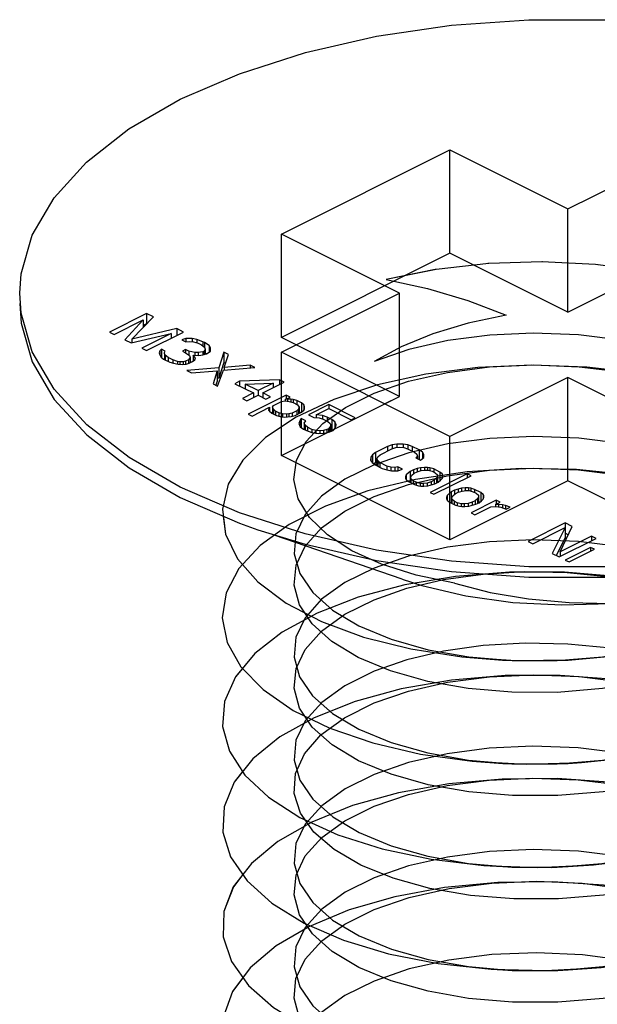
# Paper-space layout '005_EXP_CORICANT_PE_DRAWING_3_1' of a CAD drawing. Header units: millimetres. Extents: x 6 to 413, y 7 to 290.
# Tile 339 of 362: x 220.988 to 221.425, y 283.216 to 283.959. Entities that reach past the tile are written whole.
import ezdxf

# ---------------------------------------------------------------- set-up
doc = ezdxf.new("R2010")
doc.units = ezdxf.units.MM
doc.header["$LTSCALE"] = 23.1
doc.layers.get('0').update_dxf_attribs({"linetype": 'CONTINUOUS'})
doc.layers.add('124100000694A_M3X4P5_C_NI_BL15', color=7, linetype='CONTINUOUS')

# ---------------------------------------------------------------- blocks, each defined once
blk = doc.blocks.new('124100000694A_M3X4P5_C_NI_BL15', base_point=(221.4025, 283.4537))
at = {"layer": '124100000694A_M3X4P5_C_NI_BL15', "color": 7, "linetype": 'Continuous'}
for p, q in [((221.18612, 283.79737), (221.3134, 283.86101)), ((221.3134, 283.78306), (221.3134, 283.86101)), ((221.3134, 283.86101), (221.4025, 283.81646)), ((221.4025, 283.81646), (221.49159, 283.86101)), ((221.4025, 283.73852), (221.4025, 283.81646)), ((221.27522, 283.75282), (221.18612, 283.79737)), ((221.3134, 283.78306), (221.26407, 283.7584)), ((221.4025, 283.73852), (221.3134, 283.78306)), ((221.4025, 283.73852), (221.49159, 283.78306)), ((220.98958, 283.73788), (220.9885, 283.75282)), ((221.18612, 283.70827), (221.27522, 283.75282)), ((221.27522, 283.67488), (221.27522, 283.75282)), ((221.0843, 283.73755), (221.0563, 283.72355)), ((221.0598, 283.72179), (221.08184, 283.73282)), ((221.08184, 283.73282), (221.06797, 283.71771)), ((221.07328, 283.71803), (221.08955, 283.73492)), ((221.08184, 283.73282), (221.08184, 283.72692)), ((221.0843, 283.73755), (221.0843, 283.72975)), ((221.08955, 283.73492), (221.0843, 283.73755)), ((221.10705, 283.72617), (221.07328, 283.71803)), ((221.0843, 283.72975), (221.08184, 283.72852)), ((221.08448, 283.72966), (221.0843, 283.72975)), ((221.10705, 283.72617), (221.10705, 283.72092)), ((221.1123, 283.72355), (221.10705, 283.72617)), ((221.0563, 283.72355), (221.0598, 283.72179)), ((221.06797, 283.71771), (221.07263, 283.71538)), ((221.07263, 283.71538), (221.10284, 283.72232)), ((221.07328, 283.71803), (221.07328, 283.71553)), ((221.10284, 283.72232), (221.0808, 283.71129)), ((221.0843, 283.70954), (221.1123, 283.72355)), ((221.10284, 283.72232), (221.10284, 283.71882)), ((221.11396, 283.71854), (221.111, 283.71764)), ((221.111, 283.71764), (221.11391, 283.71618)), ((221.11868, 283.71857), (221.11396, 283.71854)), ((221.11396, 283.71854), (221.11396, 283.71618)), ((221.11868, 283.71857), (221.11868, 283.71622)), ((221.12221, 283.718), (221.11868, 283.71857)), ((221.12221, 283.718), (221.12221, 283.71542)), ((221.12689, 283.71625), (221.12221, 283.718)), ((221.0808, 283.71129), (221.0843, 283.70954)), ((221.09552, 283.71049), (221.09432, 283.7093)), ((221.09552, 283.71049), (221.09552, 283.70459)), ((221.09844, 283.70903), (221.09552, 283.71049)), ((221.11379, 283.71029), (221.11141, 283.7091)), ((221.11379, 283.71029), (221.11379, 283.70793)), ((221.11612, 283.70912), (221.11379, 283.71029)), ((221.11391, 283.71618), (221.11687, 283.7165)), ((221.11687, 283.7165), (221.11981, 283.71622)), ((221.11981, 283.71622), (221.12332, 283.71506)), ((221.12332, 283.71506), (221.12566, 283.71389)), ((221.12566, 283.71389), (221.12798, 283.71213)), ((221.12689, 283.71625), (221.12689, 283.71296)), ((221.12805, 283.71567), (221.12689, 283.71625)), ((221.12854, 283.71066), (221.12792, 283.70918)), ((221.12798, 283.71213), (221.12854, 283.71066)), ((221.12805, 283.71567), (221.12805, 283.71213)), ((221.13154, 283.71333), (221.12805, 283.71567)), ((221.12854, 283.71066), (221.12854, 283.7068)), ((221.13154, 283.71333), (221.13154, 283.70831)), ((221.13268, 283.71157), (221.13154, 283.71333)), ((221.13263, 283.70921), (221.13268, 283.71157)), ((221.09432, 283.7093), (221.0937, 283.70783)), ((221.0937, 283.70783), (221.09425, 283.70635)), ((221.09425, 283.70635), (221.0954, 283.70459)), ((221.09432, 283.7093), (221.09432, 283.70635)), ((221.0954, 283.70459), (221.09713, 283.70313)), ((221.09713, 283.70313), (221.1018, 283.70079)), ((221.0978, 283.70696), (221.09783, 283.70814)), ((221.0978, 283.70696), (221.0978, 283.70279)), ((221.09838, 283.70608), (221.0978, 283.70696)), ((221.09783, 283.70814), (221.09844, 283.70903)), ((221.09838, 283.70608), (221.09838, 283.70251)), ((221.1007, 283.70433), (221.09838, 283.70608)), ((221.1007, 283.70433), (221.1007, 283.70135)), ((221.1042, 283.70257), (221.1007, 283.70433)), ((221.11141, 283.7091), (221.11374, 283.70793)), ((221.11374, 283.70793), (221.11665, 283.70588)), ((221.1172, 283.70441), (221.11599, 283.70264)), ((221.11612, 283.70912), (221.11612, 283.70625)), ((221.12082, 283.70797), (221.11612, 283.70912)), ((221.11665, 283.70588), (221.1172, 283.70441)), ((221.1172, 283.70441), (221.1172, 283.70033)), ((221.1196, 283.70619), (221.1196, 283.70175)), ((221.12132, 283.70414), (221.1196, 283.70619)), ((221.1196, 283.70619), (221.12372, 283.70592)), ((221.1207, 283.70266), (221.12132, 283.70414)), ((221.12317, 283.70798), (221.12082, 283.70797)), ((221.12082, 283.70797), (221.12082, 283.70619)), ((221.12672, 283.70859), (221.12317, 283.70798)), ((221.12317, 283.70798), (221.12317, 283.70592)), ((221.12372, 283.70592), (221.12667, 283.70623)), ((221.12667, 283.70623), (221.12964, 283.70713)), ((221.12792, 283.70918), (221.12672, 283.70859)), ((221.12672, 283.70859), (221.12672, 283.70623)), ((221.12792, 283.70918), (221.12792, 283.70661)), ((221.12931, 283.70703), (221.12854, 283.70755)), ((221.12964, 283.70713), (221.13083, 283.70773)), ((221.13083, 283.70773), (221.13263, 283.70921)), ((221.14264, 283.70838), (221.13885, 283.69657)), ((221.14264, 283.70838), (221.14264, 283.70058)), ((221.14614, 283.70663), (221.14264, 283.70838)), ((221.14298, 283.69688), (221.14614, 283.70663)), ((221.3134, 283.64463), (221.18612, 283.70827)), ((221.1018, 283.70079), (221.10473, 283.69993)), ((221.1042, 283.70257), (221.1042, 283.70008)), ((221.10771, 283.70141), (221.1042, 283.70257)), ((221.10473, 283.69993), (221.10826, 283.69935)), ((221.10771, 283.70141), (221.10771, 283.69935)), ((221.10947, 283.70113), (221.10771, 283.70141)), ((221.10826, 283.69935), (221.1112, 283.69907)), ((221.11183, 283.70114), (221.10947, 283.70113)), ((221.10947, 283.70113), (221.10947, 283.69935)), ((221.1112, 283.69907), (221.11415, 283.69939)), ((221.1136, 283.70145), (221.11183, 283.70114)), ((221.11183, 283.70114), (221.11183, 283.69907)), ((221.11599, 283.70264), (221.1136, 283.70145)), ((221.1136, 283.70145), (221.1136, 283.69939)), ((221.11415, 283.69939), (221.11652, 283.69999)), ((221.13885, 283.69657), (221.11463, 283.69438)), ((221.11599, 283.70264), (221.11599, 283.69999)), ((221.11652, 283.69999), (221.1189, 283.70118)), ((221.11819, 283.70082), (221.1172, 283.70106)), ((221.1189, 283.70118), (221.1207, 283.70266)), ((221.14264, 283.70058), (221.13885, 283.68877)), ((221.13885, 283.69657), (221.13885, 283.68877)), ((221.14235, 283.69482), (221.16597, 283.69671)), ((221.14397, 283.69992), (221.14264, 283.70058)), ((221.16247, 283.69846), (221.14298, 283.69688)), ((221.14298, 283.69688), (221.14298, 283.69482)), ((221.16247, 283.69846), (221.16247, 283.69643)), ((221.16597, 283.69671), (221.16247, 283.69846)), ((221.11463, 283.69438), (221.11813, 283.69263)), ((221.11813, 283.69263), (221.13762, 283.6942)), ((221.13762, 283.6942), (221.13447, 283.68446)), ((221.13762, 283.6942), (221.13762, 283.68641)), ((221.13885, 283.68877), (221.13762, 283.68866)), ((221.13797, 283.68271), (221.14235, 283.69482)), ((221.4025, 283.68918), (221.3134, 283.64463)), ((221.49159, 283.64463), (221.4025, 283.68918)), ((221.13447, 283.68446), (221.13797, 283.68271)), ((221.13762, 283.68641), (221.13664, 283.68337)), ((221.15455, 283.68633), (221.15098, 283.68455)), ((221.15098, 283.68455), (221.16498, 283.67755)), ((221.18464, 283.68738), (221.15455, 283.68633)), ((221.15455, 283.68633), (221.15455, 283.68276)), ((221.15864, 283.68429), (221.17987, 283.68499)), ((221.15864, 283.68429), (221.15864, 283.68072)), ((221.16855, 283.67933), (221.15864, 283.68429)), ((221.17987, 283.68499), (221.16855, 283.67933)), ((221.17205, 283.67758), (221.18814, 283.68563)), ((221.17987, 283.68499), (221.17987, 283.68149)), ((221.18464, 283.68738), (221.18464, 283.68388)), ((221.18814, 283.68563), (221.18464, 283.68738)), ((221.16498, 283.67755), (221.15664, 283.67338)), ((221.15664, 283.67338), (221.16014, 283.67163)), ((221.16014, 283.67163), (221.16848, 283.6758)), ((221.1897, 283.67591), (221.16111, 283.66161)), ((221.16498, 283.67755), (221.16498, 283.67405)), ((221.16848, 283.6758), (221.17431, 283.67288)), ((221.16855, 283.67933), (221.16855, 283.6758)), ((221.17205, 283.67758), (221.17205, 283.67401)), ((221.17789, 283.67467), (221.17205, 283.67758)), ((221.17431, 283.67288), (221.17789, 283.67467)), ((221.18904, 283.67266), (221.19262, 283.67445)), ((221.1897, 283.67591), (221.1897, 283.67299)), ((221.19262, 283.67445), (221.1897, 283.67591)), ((221.26407, 283.6693), (221.27522, 283.67488)), ((221.16402, 283.66015), (221.17713, 283.6667)), ((221.17652, 283.66582), (221.1765, 283.66464)), ((221.17713, 283.6667), (221.17652, 283.66582)), ((221.17713, 283.6667), (221.17713, 283.66376)), ((221.17949, 283.66672), (221.18011, 283.66819)), ((221.17949, 283.66672), (221.17949, 283.66195)), ((221.18005, 283.66525), (221.17949, 283.66672)), ((221.18011, 283.66819), (221.18607, 283.67117)), ((221.18607, 283.67117), (221.18902, 283.67148)), ((221.18902, 283.67148), (221.19196, 283.6712)), ((221.19082, 283.67297), (221.18904, 283.67266)), ((221.18904, 283.67266), (221.18904, 283.67148)), ((221.19318, 283.67298), (221.19082, 283.67297)), ((221.19082, 283.67297), (221.19082, 283.6712)), ((221.19196, 283.6712), (221.19489, 283.67033)), ((221.19318, 283.67298), (221.19318, 283.67084)), ((221.19494, 283.67269), (221.19318, 283.67298)), ((221.19489, 283.67033), (221.19839, 283.66858)), ((221.19494, 283.67269), (221.19494, 283.67033)), ((221.19787, 283.67182), (221.19494, 283.67269)), ((221.19787, 283.67182), (221.19787, 283.66885)), ((221.20137, 283.67007), (221.19787, 283.67182)), ((221.19839, 283.66858), (221.19953, 283.66682)), ((221.19953, 283.66682), (221.19891, 283.66535)), ((221.19953, 283.66682), (221.19953, 283.66216)), ((221.20137, 283.67007), (221.20137, 283.663)), ((221.20311, 283.66861), (221.20137, 283.67007)), ((221.20311, 283.66861), (221.20311, 283.66448)), ((221.20367, 283.66714), (221.20311, 283.66861)), ((221.20363, 283.66537), (221.20367, 283.66714)), ((221.22197, 283.66871), (221.20648, 283.66096)), ((221.21238, 283.66099), (221.22191, 283.66576)), ((221.22191, 283.66576), (221.23883, 283.6573)), ((221.22197, 283.66871), (221.22197, 283.66576)), ((221.24181, 283.65879), (221.22197, 283.66871)), ((221.16111, 283.66161), (221.16402, 283.66015)), ((221.1765, 283.66464), (221.17707, 283.66376)), ((221.17707, 283.66376), (221.1788, 283.66229)), ((221.17949, 283.66301), (221.17866, 283.66259)), ((221.1788, 283.66229), (221.1823, 283.66054)), ((221.18005, 283.66525), (221.18005, 283.66167)), ((221.18178, 283.66378), (221.18005, 283.66525)), ((221.18178, 283.66378), (221.18178, 283.6608)), ((221.18412, 283.66261), (221.18178, 283.66378)), ((221.1823, 283.66054), (221.18523, 283.65967)), ((221.18412, 283.66261), (221.18412, 283.66)), ((221.18705, 283.66175), (221.18412, 283.66261)), ((221.18523, 283.65967), (221.18818, 283.65939)), ((221.18705, 283.66175), (221.18705, 283.65939)), ((221.18999, 283.66147), (221.18705, 283.66175)), ((221.18818, 283.65939), (221.19349, 283.65972)), ((221.19176, 283.66177), (221.18999, 283.66147)), ((221.18999, 283.66147), (221.18999, 283.6595)), ((221.19413, 283.66237), (221.19176, 283.66177)), ((221.19176, 283.66177), (221.19176, 283.65961)), ((221.19349, 283.65972), (221.19645, 283.66062)), ((221.19771, 283.66416), (221.19413, 283.66237)), ((221.19413, 283.66237), (221.19413, 283.65991)), ((221.19645, 283.66062), (221.20122, 283.663)), ((221.19891, 283.66535), (221.19771, 283.66416)), ((221.19771, 283.66416), (221.19771, 283.66124)), ((221.19891, 283.66535), (221.19891, 283.66185)), ((221.20058, 283.66268), (221.19953, 283.6632)), ((221.20112, 283.65828), (221.19991, 283.65651)), ((221.20112, 283.65828), (221.20112, 283.65154)), ((221.20462, 283.65653), (221.20112, 283.65828)), ((221.20122, 283.663), (221.20302, 283.66448)), ((221.20302, 283.66448), (221.20363, 283.66537)), ((221.20648, 283.66096), (221.21057, 283.65892)), ((221.21057, 283.65892), (221.21469, 283.65865)), ((221.21238, 283.66099), (221.21238, 283.6588)), ((221.21708, 283.66043), (221.21238, 283.66099)), ((221.21469, 283.65865), (221.21762, 283.65778)), ((221.21708, 283.66043), (221.21708, 283.65794)), ((221.2206, 283.65927), (221.21708, 283.66043)), ((221.2206, 283.65927), (221.2206, 283.65629)), ((221.2241, 283.65752), (221.2206, 283.65927)), ((221.23883, 283.6573), (221.24181, 283.65879)), ((221.19991, 283.65651), (221.19927, 283.65444)), ((221.19927, 283.65444), (221.2004, 283.65209)), ((221.19991, 283.65651), (221.19991, 283.65312)), ((221.2004, 283.65209), (221.20272, 283.65033)), ((221.20341, 283.65476), (221.20462, 283.65653)), ((221.20341, 283.65476), (221.20341, 283.64999)), ((221.20396, 283.65329), (221.20341, 283.65476)), ((221.20396, 283.65329), (221.20396, 283.64971)), ((221.2057, 283.65182), (221.20396, 283.65329)), ((221.2057, 283.65182), (221.2057, 283.64884)), ((221.2092, 283.65007), (221.2057, 283.65182)), ((221.21762, 283.65778), (221.22112, 283.65603)), ((221.22112, 283.65603), (221.22285, 283.65457)), ((221.22279, 283.65162), (221.22159, 283.65043)), ((221.22341, 283.65309), (221.22279, 283.65162)), ((221.22279, 283.65162), (221.22279, 283.64808)), ((221.22285, 283.65457), (221.22341, 283.65309)), ((221.22341, 283.65309), (221.22341, 283.64843)), ((221.2241, 283.65752), (221.2241, 283.64973)), ((221.22642, 283.65576), (221.2241, 283.65752)), ((221.2251, 283.64927), (221.22691, 283.65134)), ((221.22642, 283.65576), (221.22642, 283.65078)), ((221.22755, 283.65341), (221.22642, 283.65576)), ((221.22691, 283.65134), (221.22755, 283.65341)), ((221.20272, 283.65033), (221.20622, 283.64858)), ((221.20622, 283.64858), (221.20974, 283.64742)), ((221.2092, 283.65007), (221.2092, 283.6476)), ((221.21213, 283.6492), (221.2092, 283.65007)), ((221.20974, 283.64742), (221.21444, 283.64686)), ((221.21213, 283.6492), (221.21213, 283.64713)), ((221.21507, 283.64892), (221.21213, 283.6492)), ((221.21444, 283.64686), (221.21857, 283.64717)), ((221.21803, 283.64923), (221.21507, 283.64892)), ((221.21507, 283.64892), (221.21507, 283.64686)), ((221.2204, 283.64984), (221.21803, 283.64923)), ((221.21803, 283.64923), (221.21803, 283.64717)), ((221.21857, 283.64717), (221.22272, 283.64808)), ((221.22159, 283.65043), (221.2204, 283.64984)), ((221.2204, 283.64984), (221.2204, 283.64757)), ((221.22159, 283.65043), (221.22159, 283.64783)), ((221.22272, 283.64808), (221.2251, 283.64927)), ((221.2241, 283.64973), (221.22341, 283.65007)), ((221.22486, 283.64915), (221.2241, 283.64973)), ((221.26611, 283.63711), (221.25717, 283.63264)), ((221.26967, 283.63831), (221.26611, 283.63711)), ((221.26611, 283.63711), (221.26611, 283.63361)), ((221.26961, 283.63536), (221.27258, 283.63626)), ((221.27322, 283.63891), (221.26967, 283.63831)), ((221.26967, 283.63831), (221.26967, 283.63536)), ((221.27258, 283.63626), (221.27553, 283.63657)), ((221.27794, 283.63894), (221.27322, 283.63891)), ((221.27322, 283.63891), (221.27322, 283.63626)), ((221.27553, 283.63657), (221.27847, 283.63629)), ((221.27794, 283.63894), (221.27794, 283.63629)), ((221.28146, 283.63837), (221.27794, 283.63894)), ((221.27847, 283.63629), (221.2814, 283.63542)), ((221.28146, 283.63837), (221.28146, 283.63542)), ((221.28498, 283.63721), (221.28146, 283.63837)), ((221.28498, 283.63721), (221.28498, 283.63363)), ((221.29023, 283.63458), (221.28498, 283.63721)), ((221.25356, 283.62908), (221.25351, 283.62673)), ((221.25478, 283.63086), (221.25356, 283.62908)), ((221.25356, 283.62908), (221.25356, 283.62673)), ((221.25717, 283.63264), (221.25478, 283.63086)), ((221.25478, 283.63086), (221.25478, 283.62496)), ((221.25717, 283.63264), (221.25717, 283.62485)), ((221.25825, 283.62793), (221.25887, 283.62941)), ((221.25887, 283.62941), (221.26067, 283.63089)), ((221.26067, 283.63089), (221.26961, 283.63536)), ((221.2814, 283.63542), (221.28665, 283.63279)), ((221.28665, 283.63279), (221.28839, 283.63133)), ((221.28895, 283.62986), (221.28774, 283.62867)), ((221.28774, 283.62867), (221.29124, 283.62692)), ((221.28839, 283.63133), (221.28895, 283.62986)), ((221.28895, 283.62986), (221.28895, 283.62807)), ((221.29023, 283.63458), (221.29023, 283.62743)), ((221.29255, 283.63283), (221.29023, 283.63458)), ((221.29124, 283.62692), (221.29364, 283.62871)), ((221.29255, 283.63283), (221.29255, 283.62789)), ((221.29369, 283.63106), (221.29255, 283.63283)), ((221.29364, 283.62871), (221.29369, 283.63106)), ((221.25351, 283.62673), (221.25465, 283.62496)), ((221.25465, 283.62496), (221.25698, 283.62321)), ((221.25717, 283.62485), (221.25598, 283.62396)), ((221.25698, 283.62321), (221.26223, 283.62058)), ((221.25825, 283.62539), (221.25717, 283.62485)), ((221.25825, 283.62793), (221.25825, 283.62257)), ((221.25881, 283.62646), (221.25825, 283.62793)), ((221.25881, 283.62646), (221.25881, 283.62229)), ((221.26055, 283.62499), (221.25881, 283.62646)), ((221.26055, 283.62499), (221.26055, 283.62142)), ((221.2658, 283.62237), (221.26055, 283.62499)), ((221.2658, 283.62237), (221.2658, 283.61942)), ((221.26873, 283.6215), (221.2658, 283.62237)), ((221.26873, 283.6215), (221.26873, 283.61885)), ((221.27167, 283.62122), (221.26873, 283.6215)), ((221.27404, 283.62182), (221.27167, 283.62122)), ((221.27167, 283.62122), (221.27167, 283.61886)), ((221.27404, 283.62182), (221.27404, 283.61887)), ((221.27754, 283.62007), (221.27404, 283.62182)), ((221.29112, 283.62103), (221.28875, 283.62043)), ((221.29407, 283.62134), (221.29112, 283.62103)), ((221.29112, 283.62103), (221.29112, 283.6188)), ((221.29643, 283.62135), (221.29407, 283.62134)), ((221.29407, 283.62134), (221.29407, 283.61928)), ((221.29643, 283.62135), (221.29643, 283.61929)), ((221.2982, 283.62107), (221.29643, 283.62135)), ((221.2982, 283.62107), (221.2982, 283.61893)), ((221.30112, 283.6202), (221.2982, 283.62107)), ((221.26223, 283.62058), (221.26574, 283.61942)), ((221.26574, 283.61942), (221.26926, 283.61885)), ((221.26926, 283.61885), (221.27398, 283.61887)), ((221.27398, 283.61887), (221.27754, 283.62007)), ((221.27978, 283.61419), (221.27975, 283.61301)), ((221.2804, 283.61567), (221.27978, 283.61419)), ((221.27978, 283.61419), (221.27978, 283.61301)), ((221.2834, 283.61833), (221.2804, 283.61567)), ((221.2804, 283.61567), (221.2804, 283.61213)), ((221.28578, 283.61953), (221.2834, 283.61833)), ((221.2834, 283.61833), (221.2834, 283.61054)), ((221.28387, 283.61274), (221.2839, 283.61392)), ((221.2839, 283.61392), (221.28452, 283.61539)), ((221.28452, 283.61539), (221.28632, 283.61688)), ((221.28875, 283.62043), (221.28578, 283.61953)), ((221.28578, 283.61953), (221.28578, 283.61644)), ((221.28632, 283.61688), (221.2887, 283.61807)), ((221.2887, 283.61807), (221.29167, 283.61897)), ((221.28875, 283.62043), (221.28875, 283.61807)), ((221.29167, 283.61897), (221.29462, 283.61928)), ((221.29462, 283.61928), (221.29698, 283.61929)), ((221.29698, 283.61929), (221.29991, 283.61842)), ((221.3264, 283.6165), (221.29839, 283.6025)), ((221.29991, 283.61842), (221.30224, 283.61726)), ((221.30112, 283.6202), (221.30112, 283.61781)), ((221.30579, 283.61786), (221.30112, 283.6202)), ((221.30131, 283.60104), (221.32931, 283.61504)), ((221.30224, 283.61726), (221.30398, 283.61579)), ((221.30395, 283.61461), (221.30333, 283.61313)), ((221.30398, 283.61579), (221.30395, 283.61461)), ((221.30395, 283.61461), (221.30395, 283.60994)), ((221.30579, 283.61786), (221.30579, 283.6113)), ((221.30753, 283.6164), (221.30579, 283.61786)), ((221.30745, 283.61286), (221.30808, 283.61434)), ((221.30753, 283.6164), (221.30753, 283.61304)), ((221.3081, 283.61552), (221.30753, 283.6164)), ((221.30808, 283.61434), (221.3081, 283.61552)), ((221.3264, 283.6165), (221.3264, 283.61358)), ((221.32931, 283.61504), (221.3264, 283.6165)), ((221.27975, 283.61301), (221.28032, 283.61213)), ((221.28032, 283.61213), (221.28206, 283.61066)), ((221.28206, 283.61066), (221.28673, 283.60833)), ((221.2834, 283.61054), (221.28301, 283.61019)), ((221.28387, 283.61078), (221.2834, 283.61054)), ((221.28387, 283.61274), (221.28387, 283.60976)), ((221.28561, 283.61127), (221.28387, 283.61274)), ((221.28561, 283.61127), (221.28561, 283.60889)), ((221.28794, 283.61011), (221.28561, 283.61127)), ((221.28673, 283.60833), (221.28966, 283.60746)), ((221.28794, 283.61011), (221.28794, 283.60797)), ((221.29087, 283.60924), (221.28794, 283.61011)), ((221.28966, 283.60746), (221.29142, 283.60718)), ((221.29323, 283.60925), (221.29087, 283.60924)), ((221.29087, 283.60924), (221.29087, 283.60718)), ((221.29142, 283.60718), (221.29378, 283.60719)), ((221.29618, 283.60956), (221.29323, 283.60925)), ((221.29323, 283.60925), (221.29323, 283.60719)), ((221.29378, 283.60719), (221.29673, 283.6075)), ((221.29915, 283.61046), (221.29618, 283.60956)), ((221.29618, 283.60956), (221.29618, 283.6075)), ((221.29673, 283.6075), (221.30207, 283.609)), ((221.30153, 283.61165), (221.29915, 283.61046)), ((221.29915, 283.61046), (221.29915, 283.60818)), ((221.30333, 283.61313), (221.30153, 283.61165)), ((221.30153, 283.61165), (221.30153, 283.60885)), ((221.30207, 283.609), (221.30445, 283.61019)), ((221.30333, 283.61313), (221.30333, 283.60963)), ((221.30486, 283.61053), (221.30398, 283.61098)), ((221.30445, 283.61019), (221.30625, 283.61168)), ((221.30625, 283.61168), (221.30745, 283.61286)), ((221.29839, 283.6025), (221.30131, 283.60104)), ((221.31069, 283.59873), (221.31067, 283.59755)), ((221.31132, 283.60021), (221.31069, 283.59873)), ((221.31432, 283.60288), (221.31132, 283.60021)), ((221.31132, 283.60021), (221.31132, 283.59667)), ((221.3167, 283.60407), (221.31432, 283.60288)), ((221.31432, 283.60288), (221.31432, 283.59508)), ((221.31482, 283.59846), (221.31544, 283.59993)), ((221.31544, 283.59993), (221.31724, 283.60142)), ((221.31967, 283.60497), (221.3167, 283.60407)), ((221.3167, 283.60407), (221.3167, 283.60098)), ((221.31724, 283.60142), (221.31962, 283.60261)), ((221.31962, 283.60261), (221.32259, 283.60351)), ((221.32204, 283.60557), (221.31967, 283.60497)), ((221.31967, 283.60497), (221.31967, 283.60261)), ((221.32499, 283.60588), (221.32204, 283.60557)), ((221.32204, 283.60557), (221.32204, 283.60334)), ((221.32259, 283.60351), (221.32554, 283.60382)), ((221.32735, 283.60589), (221.32499, 283.60588)), ((221.32499, 283.60588), (221.32499, 283.60382)), ((221.32554, 283.60382), (221.3279, 283.60383)), ((221.32735, 283.60589), (221.32735, 283.60383)), ((221.32911, 283.60561), (221.32735, 283.60589)), ((221.3279, 283.60383), (221.33083, 283.60296)), ((221.32911, 283.60561), (221.32911, 283.60347)), ((221.33204, 283.60474), (221.32911, 283.60561)), ((221.33083, 283.60296), (221.33316, 283.6018)), ((221.33204, 283.60474), (221.33204, 283.60235)), ((221.33671, 283.6024), (221.33204, 283.60474)), ((221.33316, 283.6018), (221.3349, 283.60033)), ((221.33487, 283.59915), (221.33425, 283.59768)), ((221.3349, 283.60033), (221.33487, 283.59915)), ((221.33487, 283.59915), (221.33487, 283.59449)), ((221.33671, 283.6024), (221.33671, 283.59584)), ((221.33845, 283.60094), (221.33671, 283.6024)), ((221.33837, 283.5974), (221.33899, 283.59888)), ((221.33845, 283.60094), (221.33845, 283.59758)), ((221.33902, 283.60006), (221.33845, 283.60094)), ((221.33899, 283.59888), (221.33902, 283.60006)), ((221.31067, 283.59755), (221.31124, 283.59667)), ((221.31124, 283.59667), (221.31298, 283.59521)), ((221.31298, 283.59521), (221.31765, 283.59287)), ((221.31432, 283.59508), (221.31393, 283.59473)), ((221.31479, 283.59532), (221.31432, 283.59508)), ((221.31479, 283.59728), (221.31482, 283.59846)), ((221.31479, 283.59728), (221.31479, 283.5943)), ((221.31653, 283.59581), (221.31479, 283.59728)), ((221.31653, 283.59581), (221.31653, 283.59343)), ((221.31886, 283.59465), (221.31653, 283.59581)), ((221.31765, 283.59287), (221.32057, 283.592)), ((221.31886, 283.59465), (221.31886, 283.59251)), ((221.32179, 283.59378), (221.31886, 283.59465)), ((221.32057, 283.592), (221.32234, 283.59172)), ((221.32415, 283.59379), (221.32179, 283.59378)), ((221.32179, 283.59378), (221.32179, 283.59172)), ((221.32234, 283.59172), (221.3247, 283.59173)), ((221.3271, 283.5941), (221.32415, 283.59379)), ((221.32415, 283.59379), (221.32415, 283.59173)), ((221.3247, 283.59173), (221.32765, 283.59204)), ((221.33007, 283.595), (221.3271, 283.5941)), ((221.3271, 283.5941), (221.3271, 283.59204)), ((221.32765, 283.59204), (221.33299, 283.59354)), ((221.34838, 283.59657), (221.32931, 283.58704)), ((221.33245, 283.59619), (221.33007, 283.595)), ((221.33007, 283.595), (221.33007, 283.59272)), ((221.33223, 283.58558), (221.34414, 283.59154)), ((221.33425, 283.59768), (221.33245, 283.59619)), ((221.33245, 283.59619), (221.33245, 283.59339)), ((221.33299, 283.59354), (221.33537, 283.59473)), ((221.33425, 283.59768), (221.33425, 283.59417)), ((221.33578, 283.59507), (221.3349, 283.59552)), ((221.33537, 283.59473), (221.33717, 283.59622)), ((221.33717, 283.59622), (221.33837, 283.5974)), ((221.34414, 283.59154), (221.34828, 283.59185)), ((221.34772, 283.59332), (221.35129, 283.59511)), ((221.35008, 283.59334), (221.34772, 283.59332)), ((221.34772, 283.59332), (221.34772, 283.59185)), ((221.34828, 283.59185), (221.3518, 283.59128)), ((221.34838, 283.59657), (221.34838, 283.59365)), ((221.35129, 283.59511), (221.34838, 283.59657)), ((221.35008, 283.59334), (221.35008, 283.59156)), ((221.35302, 283.59306), (221.35008, 283.59334)), ((221.35302, 283.59306), (221.35302, 283.59085)), ((221.35537, 283.59248), (221.35302, 283.59306)), ((221.35537, 283.59248), (221.35537, 283.59002)), ((221.35888, 283.59132), (221.35537, 283.59248)), ((221.3559, 283.58983), (221.35888, 283.59132)), ((221.20412, 283.57113), (221.15441, 283.5871)), ((221.32931, 283.58704), (221.33223, 283.58558)), ((221.3518, 283.59128), (221.3559, 283.58983)), ((221.40048, 283.57945), (221.37248, 283.56545)), ((221.39649, 283.55762), (221.40573, 283.57683)), ((221.40048, 283.57945), (221.40048, 283.57166)), ((221.40573, 283.57683), (221.40048, 283.57945)), ((221.27734, 283.53692), (221.18065, 283.57009)), ((221.37598, 283.5637), (221.40041, 283.57592)), ((221.40041, 283.57592), (221.39057, 283.55641)), ((221.42032, 283.56954), (221.39649, 283.55762)), ((221.40041, 283.57592), (221.40041, 283.56812)), ((221.40271, 283.57055), (221.40048, 283.57166)), ((221.42032, 283.56954), (221.42032, 283.56604)), ((221.42382, 283.56779), (221.42032, 283.56954)), ((221.37248, 283.56545), (221.37598, 283.5637)), ((221.40041, 283.56812), (221.3937, 283.55483)), ((221.39582, 283.55379), (221.42382, 283.56779)), ((221.39057, 283.55641), (221.39582, 283.55379)), ((221.39649, 283.55762), (221.39649, 283.55412)), ((221.41955, 283.56099), (221.40048, 283.55145)), ((221.4034, 283.54999), (221.42246, 283.55953)), ((221.41955, 283.56099), (221.41955, 283.55807)), ((221.42246, 283.55953), (221.41955, 283.56099)), ((221.40048, 283.55145), (221.4034, 283.54999)), ((221.2094, 283.50325), (221.20375, 283.51167)), ((221.20947, 283.42523), (221.20383, 283.43361)), ((221.21065, 283.346), (221.20397, 283.35536)), ((221.20956, 283.26924), (221.20429, 283.27704))]:
    blk.add_line(p, q, dxfattribs=at)
for points in [[(221.10976, 283.89919), (221.15444, 283.91855), (221.20419, 283.93453), (221.25792, 283.94679), (221.31446, 283.95508), (221.37297, 283.95929), (221.43208, 283.95929), (221.49053, 283.95508), (221.54715, 283.94677), (221.60087, 283.93451), (221.65058, 283.91854), (221.69523, 283.8992), (221.73389, 283.87689), (221.76581, 283.85206), (221.79034, 283.82524), (221.80698, 283.79695), (221.81542, 283.76776), (221.81649, 283.75282)], [(220.9885, 283.75282), (220.98952, 283.76738), (220.99787, 283.79662), (221.01442, 283.82492), (221.03895, 283.85185), (221.07097, 283.8768), (221.10976, 283.89919)], [(220.9885, 283.74503), (220.98955, 283.73026), (220.99796, 283.70102), (221.0146, 283.67269), (221.03914, 283.64582), (221.07107, 283.62097), (221.10976, 283.59865)], [(221.15441, 283.5871), (221.10977, 283.60644), (221.0711, 283.62875), (221.03918, 283.65357), (221.01466, 283.6804), (220.99802, 283.70868), (220.98958, 283.73788)], [(221.10976, 283.59865), (221.1544, 283.57931), (221.16826, 283.57434)], [(221.14222, 283.58459), (221.14391, 283.5709), (221.15292, 283.55241)], [(221.16826, 283.57434), (221.20409, 283.56335), (221.25782, 283.55108), (221.3145, 283.54276), (221.37296, 283.53855), (221.43203, 283.53855), (221.4905, 283.54276), (221.54718, 283.55108), (221.60091, 283.56335), (221.63674, 283.57434)], [(221.60081, 283.57111), (221.54707, 283.55885), (221.49053, 283.55055), (221.43203, 283.54635), (221.37292, 283.54635), (221.31446, 283.55055), (221.25785, 283.55887), (221.20412, 283.57113)], [(221.15678, 283.54804), (221.15402, 283.54505), (221.14446, 283.52671), (221.14151, 283.50787), (221.14523, 283.48909), (221.15554, 283.47083)], [(221.15292, 283.55241), (221.16835, 283.53494), (221.18979, 283.51896)], [(221.27735, 283.53692), (221.2921, 283.53227), (221.32538, 283.52445), (221.36098, 283.51948), (221.39781, 283.51754), (221.43473, 283.51869)], [(221.18979, 283.51896), (221.21652, 283.505), (221.24808, 283.49333), (221.28376, 283.48433), (221.32244, 283.47832), (221.35316, 283.47589)], [(221.32717, 283.45443), (221.2966, 283.45986), (221.26862, 283.46779), (221.24419, 283.47797), (221.22432, 283.48991), (221.2094, 283.50325)], [(221.40254, 283.4759), (221.44613, 283.47982), (221.48646, 283.4869), (221.52491, 283.4972)], [(221.35316, 283.47589), (221.36306, 283.47552), (221.40254, 283.4759)], [(221.35356, 283.47587), (221.36028, 283.47553), (221.39444, 283.47549), (221.40253, 283.4759)], [(221.15672, 283.46962), (221.15139, 283.46319), (221.14325, 283.44468), (221.14176, 283.42583), (221.14689, 283.40715)], [(221.15554, 283.47083), (221.17226, 283.45359), (221.19491, 283.43795)], [(221.46163, 283.45986), (221.42858, 283.45435), (221.39436, 283.45155), (221.36006, 283.45159), (221.32717, 283.45443)], [(221.19491, 283.43795), (221.22279, 283.4244), (221.25504, 283.41333), (221.29115, 283.40496), (221.33019, 283.39958), (221.35339, 283.39794)], [(221.32755, 283.37644), (221.29693, 283.38185), (221.26888, 283.38976), (221.24437, 283.39994), (221.22443, 283.41189), (221.20947, 283.42523)], [(221.40258, 283.39796), (221.41266, 283.39854), (221.45404, 283.40299), (221.49418, 283.41073), (221.53206, 283.42161)], [(221.14689, 283.40715), (221.15854, 283.38916), (221.17639, 283.37233), (221.19996, 283.35719)], [(221.15685, 283.39177), (221.1505, 283.3838), (221.14287, 283.36516), (221.14195, 283.34613), (221.1478, 283.32732)], [(221.35339, 283.39794), (221.37104, 283.39741), (221.40258, 283.39796)], [(221.35367, 283.39792), (221.36018, 283.39759), (221.39443, 283.39755), (221.40255, 283.39796)], [(221.46207, 283.38201), (221.42909, 283.37647), (221.39495, 283.37363), (221.36061, 283.37363), (221.32755, 283.37644)], [(221.19996, 283.35719), (221.22876, 283.34409), (221.2622, 283.33343), (221.29925, 283.32561), (221.33888, 283.3209), (221.3534, 283.32)], [(221.40255, 283.32002), (221.42169, 283.32128), (221.46307, 283.32648), (221.50286, 283.33495), (221.54006, 283.3465)], [(221.32879, 283.29834), (221.29826, 283.30361), (221.27044, 283.31128), (221.24607, 283.32116), (221.22596, 283.33286), (221.21065, 283.346)], [(221.54887, 283.33613), (221.52296, 283.32311), (221.49385, 283.31237), (221.4622, 283.3041), (221.42921, 283.29854), (221.39542, 283.29571), (221.36155, 283.29565), (221.32879, 283.29834)], [(221.1478, 283.32732), (221.16022, 283.30928), (221.17891, 283.29249), (221.20337, 283.27744)], [(221.3534, 283.32), (221.37987, 283.31943), (221.40255, 283.32002)], [(221.35357, 283.31999), (221.39, 283.31945), (221.40253, 283.32002)], [(221.15698, 283.31399), (221.14983, 283.3047), (221.14263, 283.2861), (221.14211, 283.2671), (221.14833, 283.24832)], [(221.20337, 283.27744), (221.23291, 283.2646), (221.26701, 283.25426), (221.30456, 283.24684), (221.34459, 283.24255), (221.3533, 283.24206)], [(221.32748, 283.22056), (221.29686, 283.22598), (221.26897, 283.23385), (221.24451, 283.24398), (221.22452, 283.25594), (221.20956, 283.26924)], [(221.40258, 283.24208), (221.42751, 283.24386), (221.46875, 283.24953), (221.50826, 283.25844), (221.54499, 283.2704)], [(221.54887, 283.25819), (221.52291, 283.24514), (221.49377, 283.2344), (221.46217, 283.22615), (221.42914, 283.22059), (221.39496, 283.21775), (221.36058, 283.21774), (221.32748, 283.22056)], [(221.14833, 283.24832), (221.16116, 283.23031), (221.18023, 283.21358), (221.20503, 283.19865)], [(221.3533, 283.24206), (221.38582, 283.24155), (221.40258, 283.24208)], [(221.35367, 283.24204), (221.36046, 283.24169), (221.39477, 283.24168), (221.40255, 283.24207)], [(221.15702, 283.23612), (221.14925, 283.22573), (221.1424, 283.20701), (221.1423, 283.18799), (221.14888, 283.16935)]]:
    blk.add_lwpolyline(points, dxfattribs=at)

psp = doc.layouts.new('005_EXP_CORICANT_PE_DRAWING_3_1')

# ---------------------------------------------------------------- linework, layer by layer
at = {"color": 2, "linetype": 'Continuous'}
for p, q in [((221.18612, 283.79737), (221.3134, 283.86101)), ((221.3134, 283.86101), (221.4025, 283.81646)), ((221.4025, 283.81646), (221.49159, 283.86101)), ((221.27522, 283.75282), (221.18612, 283.79737)), ((221.18612, 283.70827), (221.27522, 283.75282)), ((221.3134, 283.64463), (221.18612, 283.70827)), ((221.4025, 283.68918), (221.3134, 283.64463)), ((221.49159, 283.64463), (221.4025, 283.68918))]:
    psp.add_line(p, q, dxfattribs=at)
at = {"color": 6, "linetype": 'Continuous'}
for p, q in [((221.3134, 283.78306), (221.3134, 283.86101)), ((221.4025, 283.73852), (221.4025, 283.81646)), ((221.18612, 283.71942), (221.18612, 283.79737)), ((221.3134, 283.78306), (221.18612, 283.71942)), ((221.4025, 283.73852), (221.3134, 283.78306)), ((221.4025, 283.73852), (221.49159, 283.78306)), ((221.34264, 283.77525), (221.34205, 283.77522)), ((221.38327, 283.77643), (221.38286, 283.77644)), ((221.27522, 283.67488), (221.27522, 283.75282)), ((221.27522, 283.67488), (221.18612, 283.71942)), ((221.18612, 283.63033), (221.18612, 283.70827)), ((221.4025, 283.61124), (221.4025, 283.68918)), ((221.18612, 283.63033), (221.27522, 283.67488)), ((221.3134, 283.56669), (221.3134, 283.64463)), ((221.3134, 283.56669), (221.18612, 283.63033)), ((221.4025, 283.61124), (221.3134, 283.56669)), ((221.49159, 283.56669), (221.4025, 283.61124))]:
    psp.add_line(p, q, dxfattribs=at)
at = {"color": 2, "linetype": 'Continuous'}
for points in [[(221.56398, 283.55172), (221.58973, 283.5666), (221.611, 283.58376), (221.62675, 283.60252), (221.63639, 283.62214), (221.63992, 283.64253), (221.63707, 283.66317), (221.62784, 283.68337), (221.61275, 283.70235), (221.59187, 283.72008), (221.56547, 283.73617), (221.53455, 283.74992), (221.50033, 283.76093), (221.46306, 283.76916), (221.42324, 283.77443), (221.38286, 283.77644), (221.34264, 283.77525), (221.30295, 283.77082), (221.2651, 283.7632)], [(221.2651, 283.7632), (221.29651, 283.75632), (221.32689, 283.7473), (221.35573, 283.73621)], [(221.35573, 283.73621), (221.32704, 283.73022), (221.30056, 283.72229), (221.27648, 283.71246), (221.25613, 283.7013)], [(221.54887, 283.51596), (221.57089, 283.53099), (221.58851, 283.54784), (221.60097, 283.56591), (221.60791, 283.58455), (221.60931, 283.60376), (221.60502, 283.62288), (221.59522, 283.64129), (221.58023, 283.65862), (221.5603, 283.6746), (221.53587, 283.68884), (221.50794, 283.70081), (221.47728, 283.71029), (221.44453, 283.71718), (221.41042, 283.72132), (221.37633, 283.72261), (221.34346, 283.72116), (221.31174, 283.71702), (221.28227, 283.71031), (221.25613, 283.7013)], [(221.25613, 283.67735), (221.28211, 283.68632), (221.31147, 283.69303), (221.34332, 283.6972), (221.37663, 283.69867), (221.41098, 283.69733), (221.44511, 283.69313), (221.47801, 283.68616), (221.50877, 283.67655), (221.53657, 283.66454), (221.56067, 283.6504), (221.58046, 283.63446), (221.5954, 283.61709), (221.60511, 283.59869), (221.60932, 283.57969), (221.6079, 283.56055), (221.60094, 283.54191), (221.58854, 283.52393), (221.57101, 283.50715), (221.54887, 283.49201)], [(221.31694, 283.53387), (221.28785, 283.53994), (221.26173, 283.54824), (221.23924, 283.55849), (221.22097, 283.57039), (221.20738, 283.58357), (221.19883, 283.59765), (221.19553, 283.6122), (221.19759, 283.6268), (221.20492, 283.64103), (221.21736, 283.65445), (221.23457, 283.66668), (221.25613, 283.67735)], [(221.54887, 283.43801), (221.57087, 283.45303), (221.58849, 283.46988), (221.60095, 283.48794), (221.6079, 283.50658), (221.60932, 283.52574), (221.60508, 283.54478), (221.59529, 283.56324), (221.58033, 283.58059), (221.56044, 283.59656), (221.53606, 283.6108), (221.50815, 283.62278), (221.47759, 283.63227), (221.44481, 283.63919), (221.4106, 283.64336), (221.37647, 283.64467), (221.34354, 283.64322), (221.31175, 283.63908), (221.28226, 283.63237), (221.25613, 283.62335)], [(221.25613, 283.62335), (221.23411, 283.61241), (221.21649, 283.59969), (221.20403, 283.58575), (221.19709, 283.57118), (221.19568, 283.55611), (221.19995, 283.54115), (221.20973, 283.52682), (221.22472, 283.51357), (221.24461, 283.5017), (221.26901, 283.4916), (221.29692, 283.48373), (221.32753, 283.47833), (221.36028, 283.47553), (221.39444, 283.4755), (221.42855, 283.47829), (221.46145, 283.48377), (221.49322, 283.492), (221.52272, 283.50283), (221.54887, 283.51596)], [(221.25613, 283.59941), (221.28206, 283.60836), (221.31135, 283.61507), (221.34315, 283.61925), (221.37616, 283.62072), (221.41034, 283.61944), (221.44467, 283.61527), (221.47766, 283.60831), (221.50825, 283.5988), (221.53627, 283.58675), (221.56074, 283.57241), (221.58064, 283.55634), (221.59558, 283.53889), (221.60527, 283.52032), (221.60935, 283.50132), (221.60783, 283.48231), (221.60088, 283.46385), (221.5885, 283.44595), (221.57097, 283.42917), (221.54887, 283.41407)], [(221.54887, 283.49201), (221.5229, 283.47897), (221.4935, 283.46814), (221.46163, 283.45986), (221.42858, 283.45435), (221.39436, 283.45155), (221.36006, 283.45159), (221.32717, 283.45443), (221.2966, 283.45986), (221.26862, 283.46779), (221.24419, 283.47797), (221.22432, 283.48991), (221.2094, 283.50325), (221.19973, 283.51766), (221.19564, 283.53256), (221.19717, 283.5475), (221.20411, 283.56192), (221.21648, 283.57574), (221.23401, 283.58841), (221.25613, 283.59941)], [(221.54887, 283.36007), (221.57085, 283.37507), (221.58846, 283.3919), (221.60093, 283.40996), (221.60789, 283.4286), (221.60933, 283.44772), (221.60511, 283.46675), (221.59531, 283.48527), (221.58034, 283.50263), (221.56047, 283.5186), (221.53608, 283.53285), (221.50818, 283.54483), (221.47769, 283.5543), (221.44476, 283.56125), (221.41047, 283.56543), (221.37631, 283.56673), (221.34333, 283.56526), (221.31153, 283.5611), (221.28218, 283.5544), (221.25613, 283.54541)], [(221.25613, 283.54541), (221.23414, 283.53448), (221.21652, 283.52178), (221.20405, 283.50784), (221.1971, 283.49327), (221.19567, 283.47824), (221.1999, 283.46332), (221.20968, 283.44894), (221.22465, 283.43568), (221.24452, 283.42381), (221.2689, 283.4137), (221.2968, 283.40582), (221.32732, 283.40041), (221.36018, 283.39759), (221.39443, 283.39755), (221.42858, 283.40035), (221.46153, 283.40584), (221.49333, 283.41409), (221.52276, 283.42491), (221.54887, 283.43801)], [(221.25613, 283.52147), (221.28094, 283.5301), (221.3086, 283.53662), (221.33856, 283.54087), (221.3698, 283.54271), (221.40202, 283.54207), (221.43455, 283.53886), (221.46638, 283.5331), (221.49647, 283.52491)], [(221.31694, 283.53387), (221.34384, 283.527), (221.37279, 283.52209), (221.40329, 283.51928), (221.43473, 283.51869)], [(221.54887, 283.41407), (221.52297, 283.40105), (221.4938, 283.39029), (221.46207, 283.38201), (221.42909, 283.37647), (221.39495, 283.37363), (221.36061, 283.37363), (221.32755, 283.37644), (221.29693, 283.38185), (221.26888, 283.38976), (221.24437, 283.39994), (221.22443, 283.41189), (221.20947, 283.42523), (221.19974, 283.43969), (221.19565, 283.45463), (221.19716, 283.46955), (221.20413, 283.484), (221.2165, 283.49782), (221.23405, 283.51048), (221.25613, 283.52147)], [(221.49647, 283.47092), (221.46646, 283.47908), (221.43488, 283.48482), (221.4025, 283.48804), (221.37011, 283.48872), (221.33853, 283.48687), (221.30852, 283.48261), (221.28083, 283.47607), (221.25613, 283.46747)], [(221.25613, 283.46747), (221.23411, 283.45652), (221.21659, 283.4439), (221.20414, 283.43002), (221.19712, 283.41541), (221.19568, 283.4003), (221.19993, 283.38529), (221.20977, 283.3709), (221.22486, 283.35758), (221.24479, 283.34573), (221.26897, 283.33573), (221.29676, 283.32789), (221.32741, 283.32246), (221.36011, 283.31965), (221.39402, 283.31959), (221.42818, 283.32236), (221.4614, 283.32787), (221.49326, 283.33612), (221.52271, 283.34694), (221.54887, 283.36007)], [(221.25613, 283.44353), (221.28211, 283.4525), (221.31147, 283.4592), (221.34332, 283.46338), (221.37663, 283.46484), (221.41098, 283.4635), (221.44511, 283.45931), (221.47801, 283.45233), (221.50877, 283.44273), (221.53657, 283.43071), (221.56067, 283.41657), (221.58046, 283.40063), (221.5954, 283.38326), (221.60511, 283.36486), (221.60932, 283.34586), (221.6079, 283.32673), (221.60094, 283.30808), (221.58854, 283.2901), (221.57101, 283.27332), (221.54887, 283.25818)], [(221.1968, 283.39026), (221.20358, 283.40524), (221.21599, 283.41942), (221.23367, 283.43232), (221.25613, 283.44353)], [(221.54887, 283.20419), (221.57083, 283.21918), (221.58844, 283.23599), (221.60092, 283.25404), (221.60789, 283.2727), (221.60933, 283.29179), (221.60507, 283.31098), (221.59517, 283.32959), (221.58012, 283.34696), (221.56011, 283.36296), (221.53571, 283.37715), (221.50791, 283.38905), (221.47746, 283.39848), (221.4445, 283.40541), (221.41022, 283.40957), (221.37607, 283.41084), (221.34299, 283.40935), (221.31126, 283.40516), (221.28207, 283.39849), (221.25613, 283.38953)], [(221.25613, 283.38953), (221.23417, 283.37862), (221.21656, 283.36592), (221.20407, 283.35199), (221.19711, 283.3374), (221.19567, 283.32241), (221.19992, 283.30739), (221.20978, 283.29294), (221.22482, 283.27967), (221.24476, 283.2678), (221.26916, 283.25773), (221.297, 283.24989), (221.32747, 283.24451), (221.36046, 283.24169), (221.39477, 283.24168), (221.42893, 283.24451), (221.46198, 283.25005), (221.49374, 283.25833), (221.52292, 283.26909), (221.54887, 283.28213)], [(221.54887, 283.33613), (221.52296, 283.32311), (221.49386, 283.31236), (221.4622, 283.3041), (221.42921, 283.29854), (221.39543, 283.29571), (221.36155, 283.29564), (221.32879, 283.29834), (221.29826, 283.3036), (221.27045, 283.31129), (221.24607, 283.32116), (221.22596, 283.33286), (221.21064, 283.34599), (221.20044, 283.36032), (221.19578, 283.37529), (221.1968, 283.39026)], [(221.25613, 283.36558), (221.28214, 283.37456), (221.31139, 283.38125), (221.34298, 283.3854), (221.37607, 283.3869), (221.41027, 283.38562), (221.44463, 283.38145), (221.4777, 283.37447), (221.50831, 283.36496), (221.53614, 283.35298), (221.56055, 283.33872), (221.58052, 283.32263), (221.59544, 283.30526), (221.60519, 283.2867), (221.60935, 283.26756), (221.60784, 283.24856), (221.60088, 283.23003), (221.58845, 283.21207), (221.57089, 283.19528), (221.54887, 283.18024)], [(221.54887, 283.25818), (221.52291, 283.24514), (221.49377, 283.2344), (221.46217, 283.22615), (221.42914, 283.22059), (221.39496, 283.21774), (221.36058, 283.21774), (221.32748, 283.22056), (221.29686, 283.22598), (221.26897, 283.23384), (221.24451, 283.24398), (221.22452, 283.25594), (221.20957, 283.26924), (221.1998, 283.28369), (221.19565, 283.29871), (221.19715, 283.31362), (221.20412, 283.32811), (221.21654, 283.34197), (221.23411, 283.35463), (221.25613, 283.36558)], [(221.54887, 283.12625), (221.57087, 283.14126), (221.58845, 283.15807), (221.60091, 283.17609), (221.60788, 283.19471), (221.60933, 283.21381), (221.60506, 283.23306), (221.59516, 283.25167), (221.58009, 283.26904), (221.56004, 283.28507), (221.53564, 283.29924), (221.50791, 283.3111), (221.47749, 283.32053), (221.44463, 283.32745), (221.41043, 283.33161), (221.37629, 283.3329), (221.34314, 283.33142), (221.31143, 283.32726), (221.28211, 283.32055), (221.25613, 283.31159)], [(221.25613, 283.31159), (221.23415, 283.30066), (221.21655, 283.28798), (221.20408, 283.27405), (221.19711, 283.25948), (221.19567, 283.24448), (221.19994, 283.2294), (221.20985, 283.21493), (221.22491, 283.20166), (221.24495, 283.18977), (221.26936, 283.17971), (221.29711, 283.17192), (221.32755, 283.16656), (221.36046, 283.16375), (221.39469, 283.16374), (221.42885, 283.16656), (221.46196, 283.17211), (221.49368, 283.18037), (221.52291, 283.19114), (221.54887, 283.20419)], [(221.25613, 283.28764), (221.28266, 283.29676), (221.31268, 283.30353), (221.34496, 283.30763), (221.37875, 283.30896), (221.41313, 283.30744), (221.44747, 283.30303), (221.48071, 283.29573), (221.51152, 283.28581), (221.53927, 283.27345), (221.56333, 283.25883), (221.58281, 283.24243), (221.59713, 283.22478), (221.60617, 283.20594), (221.60948, 283.18648), (221.60695, 283.16709)], [(221.54887, 283.18024), (221.5228, 283.16715), (221.49345, 283.15636), (221.46185, 283.14814), (221.42873, 283.1426), (221.39451, 283.13978), (221.36015, 283.13982), (221.32711, 283.14267), (221.29652, 283.14811), (221.2687, 283.15599), (221.24437, 283.16611), (221.22442, 283.17807), (221.20955, 283.19131), (221.19981, 283.20572), (221.19565, 283.22073), (221.19714, 283.23567), (221.20411, 283.25015), (221.21653, 283.26401), (221.2341, 283.27669), (221.25613, 283.28764)], [(221.60695, 283.11309), (221.60949, 283.13241), (221.60624, 283.15173), (221.59729, 283.17053), (221.58294, 283.1883), (221.56347, 283.20474), (221.53946, 283.21935), (221.51165, 283.23177), (221.4808, 283.24171), (221.44779, 283.24897), (221.41349, 283.25341), (221.37887, 283.25496), (221.34498, 283.25363), (221.31255, 283.24951), (221.28262, 283.24275), (221.25613, 283.23365)], [(221.25613, 283.23365), (221.23411, 283.22269), (221.21659, 283.21007), (221.20414, 283.1962), (221.19712, 283.18158), (221.19568, 283.16647), (221.19993, 283.15147), (221.20977, 283.13708), (221.22486, 283.12375), (221.24479, 283.11191), (221.26897, 283.1019), (221.29677, 283.09406), (221.32741, 283.08863), (221.36011, 283.08582), (221.39402, 283.08576), (221.42818, 283.08853), (221.4614, 283.09404), (221.49326, 283.1023), (221.52271, 283.11312), (221.54887, 283.12625)]]:
    psp.add_lwpolyline(points, dxfattribs=at)
at = {"color": 6, "linetype": 'Continuous'}
for points in [[(221.30295, 283.77082), (221.3023, 283.77076), (221.2651, 283.7632)], [(221.42479, 283.77433), (221.42324, 283.77443)], [(221.4584, 283.69222), (221.41681, 283.69705), (221.37511, 283.69851), (221.33436, 283.69668), (221.29517, 283.69164), (221.25864, 283.68356), (221.22575, 283.67268), (221.19735, 283.65932), (221.17421, 283.64389), (221.15692, 283.62682), (221.14595, 283.60861), (221.14157, 283.58978), (221.14391, 283.5709), (221.15292, 283.55241), (221.16835, 283.53494), (221.18979, 283.51896), (221.21652, 283.505), (221.24808, 283.49333), (221.28376, 283.48433), (221.32244, 283.47832), (221.36306, 283.47552), (221.40461, 283.476), (221.44613, 283.47982)], [(221.45024, 283.6155), (221.40885, 283.61965), (221.36717, 283.62047), (221.32627, 283.61797), (221.28733, 283.61226), (221.25143, 283.60356), (221.21946, 283.59216), (221.19199, 283.57827), (221.16998, 283.5624), (221.15402, 283.54505), (221.14446, 283.52671), (221.14151, 283.50787), (221.14523, 283.48909), (221.15554, 283.47083), (221.17226, 283.45359), (221.19491, 283.43795), (221.22279, 283.4244), (221.25504, 283.41333), (221.29115, 283.40496), (221.33019, 283.39958), (221.37104, 283.39741), (221.41266, 283.39854), (221.45404, 283.40299)], [(221.44166, 283.5387), (221.39989, 283.54216), (221.35836, 283.54227), (221.31769, 283.53907), (221.27925, 283.53268), (221.244, 283.52332), (221.213, 283.51136), (221.18679, 283.49708), (221.16603, 283.48084), (221.15139, 283.46319), (221.14325, 283.44468), (221.14176, 283.42583), (221.14689, 283.40715), (221.15854, 283.38916), (221.17639, 283.37233), (221.19996, 283.35719), (221.22876, 283.34409), (221.2622, 283.33343), (221.29925, 283.32561), (221.33888, 283.3209), (221.37987, 283.31943), (221.42169, 283.32128), (221.46307, 283.32648)], [(221.43828, 283.46116), (221.39656, 283.46435), (221.355, 283.46419), (221.31464, 283.46075), (221.2766, 283.45416), (221.24175, 283.44465), (221.21083, 283.43241), (221.18488, 283.41788), (221.16457, 283.40147), (221.1505, 283.3838), (221.14287, 283.36516), (221.14195, 283.34613), (221.1478, 283.32732), (221.16022, 283.30928), (221.17891, 283.29249), (221.20337, 283.27744), (221.23291, 283.2646), (221.26701, 283.25426), (221.30456, 283.24684), (221.34459, 283.24255), (221.38582, 283.24155), (221.42752, 283.24386)], [(221.43632, 283.38345), (221.39435, 283.38648), (221.35275, 283.38614), (221.31248, 283.38252), (221.27452, 283.37575), (221.23988, 283.36608), (221.20916, 283.35367), (221.18347, 283.33898), (221.1635, 283.32245), (221.14982, 283.3047), (221.14263, 283.2861), (221.1421, 283.2671), (221.14833, 283.24833), (221.16115, 283.23031), (221.18023, 283.21358)], [(221.64976, 283.20404), (221.63324, 283.22525), (221.61061, 283.24502), (221.58259, 283.26273), (221.54989, 283.27797), (221.51359, 283.29035), (221.47434, 283.29972), (221.43305, 283.30586), (221.39103, 283.30863), (221.34946, 283.30803), (221.30939, 283.30415), (221.27173, 283.29717), (221.23739, 283.28728), (221.20723, 283.27479), (221.18212, 283.26011), (221.16264, 283.24363), (221.14925, 283.22573), (221.1424, 283.20701)]]:
    psp.add_lwpolyline(points, dxfattribs=at)

# ---------------------------------------------------------------- block references
at = {"layer": '124100000694A_M3X4P5_C_NI_BL15'}
psp.add_blockref('124100000694A_M3X4P5_C_NI_BL15', (221.4025, 283.4537), dxfattribs=at)

doc.saveas('drawing.dxf')
